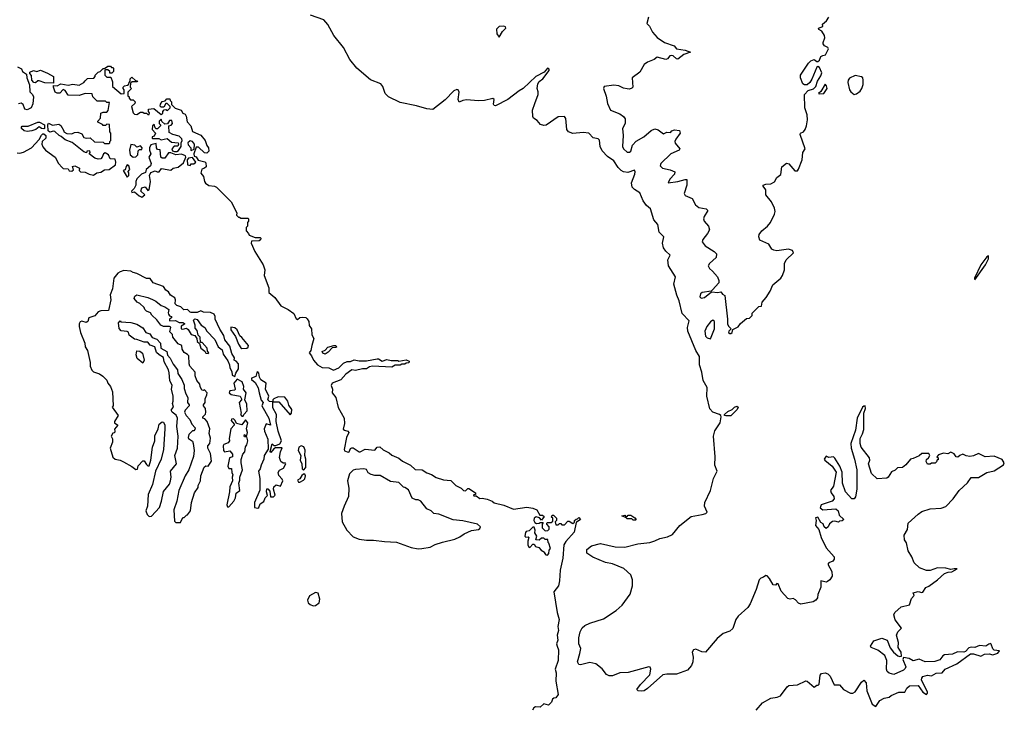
# Model space of a CAD drawing. Extents: x 2240384 to 2404287, y 351326 to 526670.
# Tile 257 of 309: x 2348324 to 2356479, y 415372 to 421085. Entities that reach past the tile are written whole.
import ezdxf

# ---------------------------------------------------------------- set-up
doc = ezdxf.new("R2010")
doc.units = 0

msp = doc.modelspace()

# ---------------------------------------------------------------- linework, layer by layer
at = {"layer": '0CON20XD'}
for points in [[(2355340.8, 415525), (2355385.5, 415415.5), (2355413.8, 415396.2), (2355447.5, 415445), (2355485, 415463.8), (2355525, 415473.3), (2355542.9, 415487.1), (2355606.6, 415513.4), (2355655, 415514), (2355672.8, 415547.2), (2355695, 415566), (2355765, 415569.4), (2355803.3, 415513.3), (2355835, 415495.8), (2355844.2, 415505), (2355843.3, 415515), (2355794.5, 415615), (2355795, 415630), (2355805, 415644), (2355844.3, 415654.3), (2355875, 415650), (2355915, 415670.9), (2355965, 415674.3), (2355988, 415705), (2356085, 415750), (2356198.3, 415831.7), (2356225, 415831.9), (2356285, 415813.3), (2356315, 415828.5), (2356355, 415831.5), (2356385, 415824.2), (2356425, 415836.7), (2356440, 415855), (2356395, 415861.2), (2356383.2, 415873.2), (2356371.2, 415911.2), (2356365, 415916.7), (2356349.7, 415910.3), (2356325, 415894.2), (2356275, 415899.3), (2356235, 415883.8), (2356205, 415886.4), (2356185, 415881.4), (2356157.9, 415852.1), (2356145, 415846.5), (2356091.1, 415848.9), (2356050.3, 415829.7), (2355985, 415824), (2355970, 415815), (2355945, 415781.9), (2355905, 415766.7), (2355825, 415765.7), (2355775, 415786.7), (2355725, 415773.8), (2355691.7, 415791.7), (2355645, 415800), (2355640, 415785), (2355662.5, 415725), (2355658.9, 415711.1), (2355643.5, 415696.5), (2355565, 415661.4), (2355525, 415671.5), (2355509.5, 415685), (2355504.4, 415705.6), (2355505.8, 415775), (2355488.3, 415818.3), (2355432.6, 415862.6), (2355377.5, 415885), (2355371.2, 415895), (2355399.7, 415940.3), (2355465, 415961.9), (2355508.8, 415945), (2355535, 415880), (2355561.2, 415845), (2355596.7, 415815), (2355615, 415808.8), (2355627.5, 415812.5), (2355624, 415845), (2355613, 415863), (2355598.8, 415885), (2355603.3, 415925), (2355586.7, 415985), (2355596.7, 416015), (2355627.5, 416045), (2355574.4, 416114.4), (2355562.9, 416155), (2355572, 416175), (2355625, 416220), (2355695, 416238.8), (2355709.2, 416290.8), (2355732.5, 416315), (2355725, 416337.5), (2355765, 416347.5), (2355795, 416338.8), (2355805, 416341.2), (2355829.7, 416380.3), (2355855, 416392), (2355925.6, 416444.4), (2355983.1, 416496.9), (2356015, 416508.8), (2356045, 416510), (2356087.5, 416535), (2356065, 416537.1), (2356035, 416530), (2355995, 416541.9), (2355925, 416543.1), (2355865, 416523.1), (2355835, 416520.8), (2355777.5, 416545), (2355732.5, 416585), (2355713.3, 416635), (2355683.3, 416685), (2355670, 416750), (2355652.5, 416775), (2355650, 416815), (2355677.3, 416862.7), (2355684.2, 416915), (2355765, 416989.2), (2355795, 417009.6), (2355865, 417031.5), (2355955, 417038), (2355995, 417052.5), (2356054.7, 417115.3), (2356105.6, 417185), (2356175, 417247.5), (2356205, 417293.8), (2356265, 417291.4), (2356335, 417332.5), (2356395, 417347.5), (2356472.5, 417397.5), (2356479.2, 417415), (2356462, 417442), (2356395, 417468.9), (2356320, 417465), (2356265, 417490), (2356225, 417471.2), (2356195, 417466.7), (2356163, 417473), (2356135, 417486.7), (2356110, 417475), (2356095, 417460), (2356080, 417465), (2356065, 417487.5), (2356035, 417502.5), (2356011.7, 417488.3), (2355975, 417493.3), (2355935, 417480), (2355920, 417465), (2355930, 417455), (2355930, 417440), (2355921.7, 417438.3), (2355918.3, 417421.7), (2355907.5, 417412.5), (2355875, 417410), (2355865, 417402.5), (2355843.9, 417403.9), (2355831.2, 417425), (2355835, 417442.5), (2355852.5, 417455), (2355862.5, 417475), (2355855, 417492.5), (2355795, 417492.5), (2355775, 417472.5), (2355725, 417450), (2355702.5, 417445), (2355663.9, 417396.1), (2355635, 417376.2), (2355595, 417373.3), (2355575, 417353.3), (2355545, 417340), (2355516.1, 417293.9), (2355505, 417287.5), (2355425, 417282), (2355378.1, 417325), (2355353.1, 417405), (2355365.8, 417435), (2355362.5, 417455), (2355293.8, 417545), (2355284.4, 417574.4), (2355284.4, 417615), (2355305.5, 417655), (2355315, 417690), (2355315.6, 417825), (2355330, 417865), (2355326.4, 417886.4), (2355315, 417883.8), (2355304.2, 417875), (2355260.6, 417785), (2355246.5, 417685), (2355208.9, 417575), (2355211.8, 417535), (2355239.4, 417445), (2355256.5, 417355), (2355257.3, 417195), (2355247.5, 417132.5), (2355235, 417116), (2355215, 417115.7), (2355164.5, 417175), (2355138.5, 417245), (2355136.4, 417336.4), (2355117.1, 417385), (2355075, 417453.3), (2355065, 417462.5), (2355027, 417457), (2355005, 417470), (2354987.5, 417445), (2354992.5, 417435), (2355054, 417385), (2355085.5, 417335.5), (2355065, 417220), (2355040, 417185), (2355044.4, 417164.4), (2355067.5, 417135), (2355070, 417115), (2355053.3, 417095), (2354962.5, 417065), (2354955, 417040), (2354975, 417023.8), (2355085, 417033.8), (2355103.8, 417015), (2355111.2, 416981.2), (2355150, 416945), (2355137, 416933), (2355115, 416930), (2355105, 416922.5), (2355075, 416930), (2355055, 416927.5), (2355030.7, 416909.3), (2355020, 416885), (2355005, 416870), (2354986.7, 416885), (2354978, 416908), (2354960, 416920), (2354935, 416962.5), (2354915, 416957.5), (2354920, 416935), (2354915.8, 416895), (2354942.7, 416862.7), (2354962.7, 416795), (2355005, 416710.5), (2355069.2, 416635), (2355068.8, 416615), (2355059.5, 416600.5), (2355025.8, 416584.2), (2355018.8, 416575), (2355051.2, 416515), (2355053.8, 416475), (2355033.8, 416445), (2355015, 416430), (2355005, 416426), (2354960, 416435), (2354960, 416385), (2354935, 416322.5), (2354932, 416295), (2354918.8, 416275), (2354895, 416262.9), (2354795, 416244), (2354775, 416252), (2354748.8, 416278.8), (2354729.5, 416289.5), (2354705, 416283.8), (2354685, 416288.6), (2354631.3, 416351.3), (2354605, 416411.2), (2354595, 416413.3), (2354585, 416400), (2354563.9, 416403.9), (2354534.2, 416455), (2354515, 416478.8), (2354505, 416481.2), (2354485, 416465.7), (2354461.2, 416458.8), (2354447.5, 416445), (2354424.2, 416365), (2354374.3, 416245), (2354354, 416215), (2354275.8, 416144.2), (2354254.2, 416115.8), (2354229.8, 416040.2), (2354205, 416019.4), (2354149.8, 416000.2), (2354100.5, 415959.5), (2354005, 415845.7), (2353975, 415847.3), (2353925, 415868.8), (2353904.1, 415865.9), (2353893.8, 415845), (2353902.7, 415802.7), (2353900.5, 415765), (2353889.4, 415735), (2353855, 415696.9), (2353765, 415663.3), (2353685, 415664.4), (2353651.5, 415658.5), (2353524, 415545), (2353495, 415525.7), (2353475, 415521.1), (2353447.5, 415525), (2353436.2, 415535), (2353465, 415576.2), (2353543.6, 415656.4), (2353552.5, 415705), (2353545, 415720), (2353535, 415722.5), (2353365, 415677.5), (2353295.8, 415674.2), (2353235, 415648.8), (2353205, 415650), (2353185, 415660), (2353148.3, 415708.3), (2353095, 415750), (2353045, 415760), (2352969.3, 415740.7), (2352955, 415742.5), (2352944.2, 415765), (2352963.6, 415833.6), (2352972.5, 415875), (2352954.4, 415914.4), (2352954.4, 415965), (2352966, 416015), (2352982.7, 416047.3), (2353005, 416066.7), (2353045, 416086.2), (2353158.3, 416121.7), (2353265, 416191.2), (2353314.2, 416235.8), (2353380, 416325), (2353398.8, 416395), (2353400, 416445), (2353386.7, 416485), (2353328.3, 416538.3), (2353235, 416577.5), (2353175, 416587.5), (2353071.7, 416631.7), (2353022.5, 416665), (2353020, 416695), (2353060, 416725), (2353135, 416744.5), (2353255, 416717.9), (2353335.4, 416714.6), (2353445, 416743.8), (2353543.7, 416753.7), (2353585, 416767.3), (2353625, 416786.5), (2353688.1, 416801.9), (2353729.5, 416820.5), (2353790.8, 416895), (2353885, 416969.4), (2353976.2, 416985), (2354008, 416995), (2354017.1, 417005), (2353997.1, 417055), (2353998, 417085), (2354045.3, 417185), (2354070.3, 417285), (2354101, 417345), (2354081.2, 417395), (2354085.6, 417465), (2354070.6, 417635), (2354080.3, 417679.7), (2354125.4, 417745), (2354133.8, 417795), (2354132.2, 417805), (2354120.6, 417815), (2354065, 417834.5), (2354040.7, 417860.7), (2354014.7, 417965), (2354017, 418037), (2353983.8, 418095), (2353972.7, 418165), (2353953.8, 418225), (2353953.9, 418295), (2353924.2, 418344.2), (2353858.4, 418505), (2353855.3, 418535), (2353870, 418590), (2353810.9, 418650.9), (2353786.5, 418755), (2353765.8, 418804.2), (2353742.2, 418895), (2353756.5, 418955), (2353696.5, 419045), (2353691.1, 419095), (2353711.8, 419135), (2353675, 419168.5), (2353657.3, 419195), (2353648.9, 419235), (2353660, 419285), (2353621.4, 419325), (2353609.2, 419389.2), (2353575, 419426.2), (2353547.4, 419517.4), (2353515, 419546.7), (2353487.3, 419585), (2353460.9, 419650.9), (2353415, 419678.2), (2353397.6, 419697.6), (2353390, 419735), (2353420, 419805), (2353421.4, 419825), (2353415, 419840), (2353361.3, 419818.7), (2353325, 419823.8), (2353305, 419835.4), (2353280.7, 419860.7), (2353245.2, 419915.2), (2353193.2, 419953.2), (2353149.5, 419999.5), (2353131.1, 420035), (2353125, 420088), (2353115, 420097.1), (2353075, 420107.5), (2353037.5, 420145), (2352991.1, 420151.1), (2352905, 420141.1), (2352869.4, 420155), (2352855.4, 420175), (2352847.1, 420267.1), (2352835, 420284.4), (2352785, 420281.2), (2352685, 420212.5), (2352665, 420209.4), (2352637, 420217), (2352609.7, 420249.7), (2352580.6, 420270.6), (2352574.3, 420284.3), (2352571.5, 420335), (2352591.4, 420391.4), (2352617.3, 420465), (2352618.9, 420488.9), (2352610, 420515), (2352616.2, 420555), (2352626, 420574), (2352656.7, 420595), (2352710, 420665), (2352710, 420675), (2352695, 420682.5), (2352668.8, 420651.2), (2352598, 420615), (2352495.3, 420514.7), (2352460, 420495), (2352365.8, 420424.2), (2352265, 420372), (2352254.2, 420374.2), (2352248.8, 420385), (2352253, 420423), (2352243.3, 420433.3), (2352175, 420416.7), (2352125, 420413.8), (2352025, 420421.2), (2351995, 420416), (2351965, 420401.2), (2351954.3, 420425), (2351964, 420485), (2351955, 420503.3), (2351945, 420506), (2351920, 420495), (2351848.3, 420421.7), (2351745, 420342.5), (2351695, 420346.2), (2351609.6, 420370.4), (2351475, 420398.8), (2351378.2, 420445), (2351349.6, 420475), (2351331.7, 420531.7), (2351313.9, 420553.9), (2351228.4, 420588.4), (2351115, 420684.4), (2351059.6, 420755), (2351006.1, 420855), (2350925, 420955.6), (2350877.1, 421045), (2350841.9, 421085), (2350732.4, 421122.4)], [(2353532.5, 421105), (2353516.9, 421055), (2353540.8, 421030.8), (2353565, 420981.4), (2353605, 420937.5), (2353663.3, 420895), (2353745, 420867.5), (2353763.3, 420845), (2353835, 420832), (2353880, 420815), (2353825, 420796), (2353775, 420758), (2353765, 420760), (2353735.3, 420785.3), (2353721.5, 420788.5), (2353708.8, 420785), (2353689.1, 420760.9), (2353675, 420755.8), (2353603.8, 420776.2), (2353580, 420755), (2353522.5, 420732.5), (2353496.7, 420715), (2353459.5, 420650.5), (2353397.5, 420605), (2353402.5, 420525), (2353395, 420517.5), (2353375, 420510), (2353355, 420511.2), (2353325, 420518), (2353285, 420538.6), (2353245, 420544), (2353165, 420532.5), (2353160, 420515), (2353181.2, 420451.2), (2353191.4, 420391.4), (2353216.2, 420335), (2353295, 420304.6), (2353325, 420283.6), (2353339.2, 420265), (2353340, 420225), (2353317.3, 420185), (2353321.8, 420125), (2353317.1, 420035), (2353324.4, 420015), (2353355, 419986.9), (2353375, 419986.9), (2353385, 419995.8), (2353400.5, 420045), (2353430.8, 420079.2), (2353494.4, 420115), (2353555, 420167.1), (2353585, 420180), (2353612.7, 420172.7), (2353655, 420140), (2353685, 420153.3), (2353715, 420150), (2353726.4, 420163.6), (2353747.7, 420172.3), (2353788.3, 420168.3), (2353794.6, 420145), (2353758.5, 420095), (2353750.5, 420075), (2353752.3, 420062.3), (2353791.2, 420015), (2353786.2, 420005), (2353715.8, 419975), (2353633.8, 419895), (2353630, 419875), (2353646.7, 419855), (2353712.7, 419842.7), (2353751.2, 419825), (2353747.1, 419805), (2353707.5, 419765), (2353695, 419732.5), (2353775, 419744.6), (2353835, 419761.4), (2353850, 419760), (2353850.8, 419715), (2353828.8, 419645), (2353835, 419627.5), (2353892.7, 419602.7), (2353922.7, 419552.7), (2353949.5, 419529.5), (2354009.3, 419519.3), (2354024.2, 419505), (2353994, 419455), (2353988.8, 419435), (2353993.3, 419415), (2354028.8, 419375), (2354036.2, 419345), (2354022, 419315), (2353981.2, 419265), (2353976.2, 419245), (2354001.8, 419211.8), (2354076.7, 419165), (2354096.2, 419145), (2354093.3, 419115), (2354036.7, 419065), (2354026.7, 419045), (2354036.2, 419025), (2354063.2, 419003.2), (2354103.8, 418955), (2354116, 418925), (2354113.3, 418905), (2354063.3, 418846.7), (2354052.5, 418837.5), (2353977.5, 418825), (2353962.5, 418815), (2353958.3, 418788.3), (2353968.3, 418778.3), (2353995, 418783.8), (2354055, 418830), (2354105, 418823.8), (2354131.7, 418831.7), (2354145, 418810), (2354165, 418800), (2354187.3, 418605), (2354185.4, 418565), (2354195, 418545.6), (2354217.5, 418525), (2354198, 418505), (2354196, 418495), (2354205, 418486)], [(2354205, 418486), (2354215, 418486.2), (2354223.8, 418495), (2354230.7, 418519.3), (2354275, 418540), (2354295, 418567.5), (2354345, 418610), (2354368.3, 418611.7), (2354390, 418635), (2354390, 418655), (2354445, 418710), (2354468.3, 418711.7), (2354472.5, 418745), (2354507.5, 418785), (2354540, 418835), (2354561.7, 418888.3), (2354627, 418943), (2354643.3, 418965), (2354658.3, 419011.7), (2354658.8, 419065), (2354671.2, 419095), (2354732.5, 419155), (2354725, 419172.5), (2354693, 419183), (2354595, 419171.2), (2354570, 419175), (2354553.6, 419183.6), (2354527.5, 419225), (2354455, 419257.5), (2354446.7, 419285), (2354450, 419305), (2354470, 419335), (2354517.5, 419375), (2354543.6, 419406.4), (2354576.7, 419475), (2354580, 419495), (2354576.7, 419525), (2354550, 419575), (2354504.1, 419634.1), (2354503.8, 419675), (2354482.5, 419705), (2354482.5, 419715), (2354505, 419723.8), (2354545.8, 419724.2), (2354575, 419742.5), (2354595, 419777.5), (2354628.3, 419801.7), (2354637.5, 419865), (2354675, 419897.5), (2354695, 419892.5), (2354745, 419833.3), (2354765, 419833.3), (2354775, 419847.5), (2354804, 419925), (2354810, 419985), (2354828.5, 420015), (2354788.8, 420135), (2354790, 420145), (2354815, 420157.5), (2354829.4, 420175), (2354841.5, 420205), (2354848.9, 420255), (2354847.1, 420297.1), (2354828.2, 420355), (2354823.6, 420465), (2354855, 420498.1), (2354897.9, 420512.1), (2354919.3, 420530.7), (2354930.5, 420575), (2354960, 420620), (2354967.1, 420645), (2354947.9, 420687.9), (2354935, 420697.5), (2354925, 420692.5), (2354885, 420592), (2354867.8, 420565), (2354845, 420545.5), (2354825, 420546.4), (2354810.5, 420555), (2354790.8, 420605), (2354791.2, 420625), (2354856.7, 420725), (2354876.7, 420745), (2354905, 420756.7), (2354925, 420740), (2354935, 420740), (2354948.8, 420751.2), (2354960.7, 420779.3), (2354975, 420790), (2354997.5, 420795), (2355023.3, 420845), (2355017.5, 420855), (2354990, 420870), (2354977.5, 420885), (2354977.5, 420897.5), (2354993.3, 420935), (2354990, 420955), (2354969.1, 420989.1), (2354943.8, 421005), (2354940, 421015), (2354975, 421030), (2354972.5, 421047.5), (2355007.5, 421075), (2355025, 421107.5)], [(2352295, 420940), (2352321.5, 420988.5), (2352350, 421015), (2352346.7, 421025), (2352335, 421032), (2352295, 421029.2), (2352273.3, 421006.7), (2352275, 420967.5), (2352295, 420940)], [(2348304.4, 420694.4), (2348339.3, 420679.3), (2348347.5, 420655), (2348380, 420635), (2348384, 420605), (2348406.1, 420546.1), (2348408.3, 420488.3), (2348430, 420465), (2348437.5, 420445), (2348431.7, 420388.3), (2348420, 420355), (2348385, 420337.5), (2348367.5, 420345), (2348353.9, 420383.9), (2348335, 420393.8), (2348315, 420387.5)], [(2348605, 420560), (2348531.7, 420561.7), (2348485, 420577.5), (2348475, 420577.5), (2348455, 420563.3), (2348440, 420565), (2348423.3, 420585), (2348421.7, 420621.7), (2348408.3, 420638.3), (2348408.3, 420651.7), (2348437, 420663), (2348465, 420656.7), (2348495, 420667.5), (2348553.6, 420643.6), (2348602.5, 420615), (2348605, 420560)], [(2349031.7, 419981.7), (2349017.5, 419975), (2349007.5, 419945), (2348996.1, 419933.9), (2348975, 419930), (2348945, 419937.5), (2348900, 419975), (2348907.5, 419985), (2348905, 419997.5), (2348880, 419995), (2348877.5, 419982.5), (2348855, 419990), (2348757.3, 420067.3), (2348699.3, 420089.3), (2348668.3, 420118.3), (2348650, 420125), (2348615, 420160), (2348605, 420162.5), (2348572.5, 420152.5), (2348560, 420165), (2348557.5, 420215), (2348563, 420227), (2348595, 420212.5), (2348649.3, 420219.3), (2348665, 420210), (2348690, 420165), (2348690, 420155), (2348713, 420143), (2348755, 420140), (2348778.3, 420151.7), (2348805, 420152.5), (2348839.3, 420139.3), (2348855, 420110), (2348875, 420102.5), (2348907, 420107), (2348943, 420073), (2349015, 420070), (2349025, 420060), (2349065, 420060), (2349070, 420065), (2349070, 420075), (2349080, 420085), (2349080, 420145), (2349070, 420155), (2349068.3, 420218.3), (2349045, 420220), (2349035, 420210), (2349015, 420210), (2349008.3, 420218.3), (2348970, 420235), (2348970, 420245), (2348991.7, 420268.3), (2348995, 420310), (2349015, 420320), (2349045, 420320), (2349057, 420333), (2349068.3, 420398.3), (2349045, 420400), (2349035, 420410), (2348965, 420410), (2348930, 420445), (2348925, 420470), (2348865, 420472.5), (2348815, 420457.5), (2348725, 420460), (2348700, 420500), (2348685, 420506.7), (2348655, 420477.5), (2348635, 420476.7), (2348617.5, 420485), (2348603.3, 420525), (2348605, 420540), (2348635, 420536.2), (2348665, 420553.3), (2348725, 420542.5), (2348765, 420550), (2348815, 420542.5), (2348856.4, 420563.6), (2348865, 420580), (2348885, 420597.5), (2348938.3, 420601.7), (2348950, 420615), (2348950, 420625), (2348975, 420650), (2348990, 420655), (2349015, 420680), (2349025, 420680), (2349055, 420700), (2349075, 420700), (2349085, 420690), (2349095, 420690), (2349100, 420685), (2349100, 420655), (2349088.3, 420641.7), (2349071.7, 420641.7), (2349070, 420655), (2349055, 420670), (2349035, 420670), (2349030, 420665), (2349030, 420625), (2349045, 420610), (2349078.3, 420608.3), (2349091.7, 420571.7), (2349091.7, 420531.7), (2349165, 420470), (2349190, 420475), (2349190, 420505), (2349180, 420515), (2349180, 420525), (2349193, 420537), (2349217.5, 420542.5), (2349228.3, 420551.7), (2349230, 420565), (2349240, 420575), (2349240, 420595), (2349251.7, 420608.3), (2349281.7, 420581.7), (2349298.3, 420578.3), (2349295, 420570), (2349255, 420570), (2349241.7, 420558.3), (2349240, 420525), (2349250, 420515), (2349220, 420485), (2349220, 420455), (2349230, 420445), (2349230, 420435), (2349241.7, 420421.7), (2349265, 420420), (2349280, 420405), (2349278.3, 420391.7), (2349250, 420365), (2349263, 420313), (2349275, 420302.5), (2349295, 420300), (2349325, 420320), (2349345, 420320), (2349355, 420310), (2349375, 420310), (2349385, 420300), (2349395, 420300), (2349400, 420315), (2349390, 420325), (2349390, 420345), (2349435, 420350), (2349495, 420300), (2349508.3, 420311.7), (2349510, 420325), (2349521.7, 420338.3), (2349535, 420340), (2349548.3, 420331.7), (2349570, 420355), (2349570, 420365), (2349545, 420390), (2349535, 420390), (2349518.3, 420361.7), (2349495, 420360), (2349488.3, 420368.3), (2349490, 420385), (2349503.6, 420406.4), (2349528.3, 420411.7), (2349541.7, 420428.3), (2349568.3, 420428.3), (2349570, 420415), (2349580, 420405), (2349582.5, 420382.5), (2349611.7, 420351.7), (2349660, 420335), (2349675, 420310), (2349695, 420302.5), (2349703.3, 420285), (2349710, 420240), (2349740, 420205), (2349755, 420160), (2349825, 420127.5), (2349860, 420085), (2349873, 420043), (2349887.5, 420025), (2349890, 419995), (2349875, 419980), (2349855, 419982.5), (2349805, 420030), (2349785, 420030), (2349767.5, 419975), (2349770, 419955), (2349785, 419950), (2349801.2, 419921.2), (2349857, 419907), (2349865, 419900), (2349868, 419865), (2349854.1, 419854.1), (2349832, 419848), (2349823.8, 419815), (2349846.2, 419785), (2349853.3, 419745), (2349861.4, 419731.4), (2349891.2, 419711.2), (2349936.8, 419706.8), (2349955, 419696.7), (2350076.2, 419575), (2350122.5, 419485), (2350120, 419465), (2350135, 419450), (2350145, 419450), (2350155, 419440), (2350215, 419440), (2350220, 419435), (2350220, 419415), (2350210, 419405), (2350210, 419375), (2350200, 419365), (2350200, 419335), (2350220, 419315), (2350225, 419300), (2350275, 419280), (2350315, 419280), (2350320, 419275), (2350318.3, 419261.7), (2350307, 419253), (2350245, 419250), (2350240, 419235), (2350272.5, 419165), (2350340, 419055), (2350353.6, 419013.6), (2350350, 418965), (2350388, 418865), (2350387.5, 418825), (2350436, 418785), (2350485.7, 418715.7), (2350546.7, 418685), (2350595, 418650), (2350615, 418606.2), (2350625, 418602.5), (2350645, 418616.7), (2350665, 418621.9), (2350695, 418617.5), (2350705, 418607.1), (2350717.3, 418585), (2350722, 418552), (2350740, 418525), (2350744, 418475), (2350758.8, 418445), (2350743.6, 418386.4), (2350736.2, 418343.8), (2350722.5, 418325), (2350741.2, 418301.2), (2350756.2, 418265), (2350790, 418225), (2350830, 418205), (2350885, 418200), (2350921.7, 418181.7), (2350968.3, 418201.7), (2351005, 418240), (2351035, 418252.5), (2351065, 418252.5), (2351095, 418267.5), (2351135, 418260), (2351195, 418260), (2351285, 418276.7), (2351295.9, 418275.9), (2351325, 418257.5), (2351365, 418270), (2351399.3, 418260.7), (2351455, 418262.5), (2351465, 418257.5), (2351525, 418266.7), (2351550, 418255), (2351547, 418243), (2351525, 418240), (2351515, 418232.5), (2351488.3, 418231.7), (2351476.4, 418223.6), (2351435, 418222.5), (2351405, 418206.7), (2351245, 418214), (2351220, 418210), (2351195, 418193.3), (2351163.6, 418193.6), (2351105, 418180), (2351075, 418183.3), (2351025, 418147.5), (2350985, 418101.2), (2350913.3, 418075), (2350904, 418055), (2350914.2, 418025), (2350913.3, 417993.3), (2350942.5, 417955), (2350961.1, 417871.1), (2351010, 417785), (2351015, 417740), (2351003.8, 417693.8), (2351014, 417684), (2351042.5, 417675), (2351050, 417665), (2351032, 417625), (2351010, 417525), (2351015, 417514), (2351045, 417503.3), (2351053.8, 417506.2), (2351065, 417532.5), (2351075, 417538.8), (2351085, 417538), (2351135, 417506.2), (2351145, 417506), (2351185, 417526), (2351265, 417520), (2351285, 417542.5), (2351307, 417547), (2351335, 417522.5), (2351385, 417496.7), (2351405, 417477.5), (2351465, 417452.5), (2351495, 417427.5), (2351560, 417395), (2351598.3, 417358.3), (2351657, 417357), (2351695, 417330), (2351735, 417317.5), (2351772.5, 417292.5), (2351835, 417273.3), (2351895, 417267.5), (2351937, 417227), (2351980, 417205), (2352000, 417185), (2352017, 417183), (2352035, 417202.5), (2352045, 417202.5), (2352100, 417165), (2352098.3, 417151.7), (2352081.7, 417148.3), (2352085, 417140), (2352105, 417140), (2352135, 417117.5), (2352155, 417122.5), (2352195, 417112.5), (2352236.7, 417096.7), (2352255, 417082.5), (2352333.9, 417063.9), (2352415, 417031.2), (2352525, 417046), (2352575, 417038.8), (2352607.5, 417025), (2352631.7, 416981.7), (2352655, 416980), (2352668.3, 416968.3), (2352645, 416940), (2352628.3, 416958.3), (2352603, 416967), (2352583.8, 416956.2), (2352583.3, 416935), (2352590.7, 416920.7), (2352605, 416912.5), (2352627, 416913), (2352635, 416920), (2352658.3, 416918.3), (2352650, 416905), (2352652.5, 416875), (2352675, 416850), (2352697, 416853), (2352710, 416865), (2352710, 416885), (2352690, 416905), (2352690, 416915), (2352695, 416920), (2352725, 416920), (2352738.3, 416931.7), (2352740, 416955), (2352730, 416965), (2352735, 416980), (2352745, 416980), (2352770, 416955), (2352770, 416935), (2352760, 416925), (2352765, 416900), (2352785, 416900), (2352795, 416910), (2352805, 416910), (2352815, 416900), (2352835, 416900), (2352865, 416930), (2352875, 416930), (2352905, 416910), (2352918.3, 416921.7), (2352920, 416935), (2352931.7, 416948.3), (2352945, 416950), (2352955, 416960), (2352970, 416945), (2352931.7, 416918.3), (2352915, 416840), (2352847, 416763), (2352830, 416735), (2352821.9, 416625), (2352799.5, 416525), (2352796.2, 416435), (2352786.7, 416395), (2352748.6, 416345), (2352774.2, 416175), (2352793.3, 416115), (2352781.7, 416058.3), (2352785.4, 416025), (2352776.7, 415985), (2352780.6, 415945), (2352769.5, 415915), (2352776.5, 415895), (2352786.4, 415865), (2352783.5, 415775), (2352759.4, 415705), (2352766.7, 415675), (2352765.3, 415605), (2352784.2, 415495), (2352765, 415466.2), (2352746.7, 415463.3), (2352737.5, 415455), (2352728.8, 415431.2), (2352705, 415407.5), (2352665, 415417.5), (2352635, 415390), (2352595, 415393.3), (2352582.5, 415385), (2352572.5, 415365)], [(2355235, 420466.2), (2355255, 420470), (2355285.9, 420494.1), (2355300, 420515), (2355310.7, 420549.3), (2355311.2, 420585), (2355306.7, 420605), (2355295, 420612.5), (2355245, 420623.3), (2355198.3, 420601.7), (2355186.7, 420585), (2355183.3, 420565), (2355196.2, 420505), (2355207.7, 420487.7), (2355235, 420466.2)], [(2354945, 420470), (2354985, 420472.5), (2355012.5, 420515), (2355007, 420537), (2354995, 420550), (2354958.3, 420491.7), (2354940, 420475), (2354945, 420470)], [(2349605, 419992.5), (2349625, 419993.3), (2349639.3, 420000.7), (2349660, 420035), (2349660, 420065), (2349670, 420085), (2349667, 420097), (2349645, 420120), (2349593, 420133), (2349561.7, 420151.7), (2349560, 420205), (2349578.3, 420211.7), (2349590, 420225), (2349585, 420250), (2349565, 420250), (2349548.3, 420221.7), (2349525, 420220), (2349501.7, 420241.7), (2349495, 420260), (2349480, 420245), (2349480, 420225), (2349490, 420215), (2349490, 420205), (2349465, 420180), (2349455, 420180), (2349445, 420190), (2349437, 420217), (2349422.5, 420205), (2349420, 420175), (2349450, 420145), (2349438.3, 420121.7), (2349420, 420115), (2349420, 420105), (2349425, 420100), (2349475, 420100), (2349495, 420090), (2349545, 420100), (2349581.2, 420071.2), (2349636.2, 420066.2), (2349640, 420055), (2349632.5, 420037.5), (2349603, 420037), (2349583.3, 420015), (2349589.3, 419999.3), (2349605, 419992.5)], [(2348385, 420160), (2348360, 420165), (2348340, 420185), (2348337.5, 420195), (2348345, 420202.5), (2348395, 420203.8), (2348475, 420237.5), (2348487.5, 420237.5), (2348530, 420215), (2348530, 420185), (2348525, 420180), (2348505, 420182.5), (2348485, 420197.5), (2348457.5, 420175), (2348425, 420164), (2348385, 420160)], [(2348301.9, 419981.9), (2348325, 419979.2), (2348355, 419987.5), (2348422.5, 420025), (2348486, 420094), (2348505, 420130), (2348515, 420140), (2348525, 420140), (2348540, 420125), (2348540, 420105), (2348510, 420075), (2348508, 420055), (2348515, 420032.5), (2348536.7, 420005), (2348616.7, 419946.7), (2348645, 419893.8), (2348675, 419860), (2348685, 419853.3), (2348725, 419850), (2348733.8, 419833.8), (2348755, 419830), (2348769.3, 419840.7), (2348761.7, 419868.3), (2348780, 419875), (2348820, 419855), (2348817.5, 419835), (2348827.5, 419825), (2348865, 419821.2), (2348900, 419805), (2348935, 419797.5), (2348963, 419817), (2348995, 419821.2), (2349025, 419842.5), (2349065.9, 419844.1), (2349118.3, 419881.7), (2349121.2, 419905), (2349115, 419930), (2349073, 419933), (2349060, 419965), (2349031.7, 419981.7)], [(2349265, 419946.7), (2349285, 419950), (2349303.6, 419966.4), (2349305, 420000), (2349315, 420010), (2349335, 420010), (2349337.5, 420025), (2349325, 420040), (2349295, 420030), (2349277, 420047), (2349245, 420050), (2349233.8, 420005), (2349238.8, 419965), (2349265, 419946.7)], [(2349335, 419613.8), (2349360, 419635), (2349326.7, 419665), (2349335, 419692.5), (2349361.7, 419701.7), (2349385, 419670), (2349397.5, 419675), (2349406.2, 419745), (2349400, 419795), (2349410.7, 419819.3), (2349445, 419832.5), (2349463.6, 419823.6), (2349480, 419825), (2349498.3, 419851.7), (2349575, 419840), (2349593.6, 419856.4), (2349637, 419863), (2349680.7, 419899.3), (2349700, 419945), (2349698.3, 419958.3), (2349665, 419972.5), (2349617, 419967), (2349575, 419983.3), (2349556.4, 419983.6), (2349525, 419937.5), (2349505, 419937.5), (2349492.5, 419945), (2349487, 420007), (2349465, 420010), (2349457.5, 420025), (2349455, 420060), (2349410.7, 420049.3), (2349398.8, 420025), (2349398.8, 420005), (2349410, 419975), (2349392.5, 419945), (2349412.5, 419895), (2349407.5, 419875), (2349370, 419845), (2349365, 419820), (2349333.6, 419806.4), (2349294.2, 419765.8), (2349286.2, 419745), (2349286.7, 419715), (2349273, 419687), (2349250, 419665), (2349253, 419653), (2349275, 419660), (2349312.5, 419625), (2349335, 419613.8)], [(2349745, 420002.5), (2349768.3, 420011.7), (2349772.5, 420055), (2349756.1, 420076.1), (2349735, 420082.5), (2349717.5, 420065), (2349718.3, 420048.3), (2349740, 420025), (2349740, 420005), (2349745, 420002.5)], [(2349735, 419877.5), (2349745, 419890), (2349765, 419892.5), (2349782.5, 419905), (2349755, 419942.5), (2349723.3, 419936.7), (2349710, 419925), (2349713, 419883), (2349735, 419877.5)], [(2349215, 419780), (2349227.5, 419795), (2349227, 419817), (2349220, 419825), (2349236.7, 419845), (2349227.5, 419875), (2349215, 419882.5), (2349205, 419870), (2349198.3, 419841.7), (2349180, 419835), (2349215, 419780)], [(2356235, 418930), (2356323.6, 419055), (2356348.2, 419105), (2356348.3, 419128.3), (2356335, 419121.4), (2356284.4, 419055.6), (2356233.3, 418945), (2356235, 418930)], [(2349618.3, 416918.3), (2349655, 416920), (2349675, 416960), (2349685, 416960), (2349705, 416980), (2349715, 416982.5), (2349737.5, 417015), (2349746.7, 417085), (2349772.5, 417165), (2349801.7, 417208.3), (2349802.5, 417225), (2349822.5, 417265), (2349823.3, 417305), (2349851.7, 417378.3), (2349865, 417390), (2349885, 417387.5), (2349911.7, 417428.3), (2349905, 417490), (2349882.5, 417535), (2349882.5, 417555), (2349897.5, 417575), (2349903, 417617), (2349893.6, 417656.4), (2349899.2, 417695), (2349877, 417757), (2349858.3, 417778.3), (2349840, 417785), (2349840, 417795), (2349862.5, 417817.5), (2349866.2, 417833.8), (2349863.9, 417863.9), (2349846.7, 417885), (2349846.7, 417895), (2349858.8, 417915), (2349858.8, 417945), (2349875, 417977.5), (2349876, 417995), (2349855, 418020), (2349845, 418012.5), (2349832.5, 418015), (2349817.5, 418045), (2349817, 418067), (2349790, 418095), (2349777.5, 418135), (2349777.5, 418165), (2349733.8, 418215), (2349726.7, 418235), (2349725, 418300), (2349715, 418312.5), (2349687, 418327), (2349670, 418355), (2349667.5, 418385), (2349635, 418400), (2349592.5, 418455), (2349588.3, 418478.3), (2349568.3, 418498.3), (2349575, 418537.5), (2349565, 418543.3), (2349515, 418543.3), (2349492.5, 418555), (2349459.3, 418599.3), (2349417, 418637), (2349406.4, 418656.4), (2349375, 418670), (2349360, 418685), (2349355, 418700), (2349320, 418735), (2349296.4, 418746.4), (2349272.5, 418775), (2349277.5, 418795), (2349295, 418806.7), (2349383.9, 418783.9), (2349425, 418766.2), (2349452.3, 418752.3), (2349495, 418716.7), (2349525, 418707.5), (2349560, 418685), (2349552.9, 418657.1), (2349555.8, 418645), (2349565, 418631.2), (2349580, 418625), (2349580, 418615), (2349563.3, 418605), (2349565, 418590), (2349615, 418593.3), (2349645, 418577.5), (2349675, 418577.5), (2349688.3, 418568.3), (2349688.3, 418561.7), (2349660, 418545), (2349660, 418525), (2349675, 418522), (2349705, 418530), (2349719.3, 418519.3), (2349745, 418477.5), (2349775, 418470), (2349790, 418445), (2349795, 418420), (2349812.5, 418402.5), (2349823.9, 418363.9), (2349858.3, 418338.3), (2349865, 418322.5), (2349885, 418320), (2349890, 418325), (2349878.3, 418338.3), (2349877.5, 418365), (2349835, 418410), (2349821.7, 418411.7), (2349817.5, 418455), (2349803, 418473), (2349795, 418510), (2349778.3, 418528.3), (2349776.7, 418555), (2349763.3, 418596.7), (2349775, 418607.5), (2349795, 418602.5), (2349827.5, 418555), (2349857.5, 418535), (2349873.3, 418505), (2349940, 418435), (2349967.5, 418375), (2350000, 418350), (2350010, 418315), (2350048.3, 418258.3), (2350062.5, 418225), (2350065, 418200), (2350081.7, 418171.7), (2350085, 418140), (2350105, 418130), (2350113, 418157), (2350136.4, 418193.6), (2350136.7, 418235), (2350117, 418257), (2350100, 418265), (2350102.5, 418285), (2350080.5, 418320.5), (2350065, 418380), (2350023, 418433), (2350015, 418470), (2349981.7, 418521.7), (2349943, 418603), (2349942.5, 418625), (2349933.3, 418645), (2349905, 418660), (2349847, 418663), (2349825, 418672.5), (2349795, 418660), (2349745, 418660), (2349735, 418662.5), (2349715, 418683.8), (2349682, 418682), (2349657.5, 418705), (2349625, 418717.5), (2349610.7, 418730.7), (2349614.3, 418765), (2349609.8, 418779.8), (2349574.2, 418804.2), (2349555, 418830), (2349533.3, 418845), (2349515.8, 418875.8), (2349430, 418905), (2349405, 418940), (2349375, 418941.2), (2349295, 418983.8), (2349265, 418990), (2349245, 419002.5), (2349185, 419007.5), (2349155, 418996.2), (2349136.7, 418985), (2349103.8, 418945), (2349091.2, 418855), (2349073.3, 418805), (2349078.8, 418765), (2349060, 418675), (2348995, 418672.9), (2348975, 418666), (2348945, 418633.1), (2348896.7, 418615), (2348887.5, 418585), (2348875, 418576), (2348837.3, 418587.3), (2348825, 418582), (2348815.7, 418565), (2348815.8, 418544.2), (2348827.5, 418495), (2348862.9, 418405), (2348865.8, 418375), (2348884.2, 418344.2), (2348906.7, 418245), (2348907.5, 418215), (2348921.7, 418181.7), (2348935, 418167.5), (2348985, 418150), (2349013, 418133), (2349045, 418097.5), (2349053.9, 418073.9), (2349076.7, 418045), (2349091.7, 418001.7), (2349096.7, 417885), (2349090, 417875), (2349140, 417805), (2349110, 417755), (2349110, 417745), (2349137.5, 417725), (2349108.3, 417691.7), (2349112.5, 417675), (2349108.3, 417661.7), (2349095, 417660), (2349081.2, 417635), (2349091.7, 417611.7), (2349092.5, 417585), (2349073.6, 417536.4), (2349095, 417460), (2349114.2, 417444.2), (2349156, 417436), (2349182.7, 417422.7), (2349253.8, 417383.8), (2349285, 417357.5), (2349298.3, 417361.7), (2349305, 417390), (2349345, 417430), (2349355, 417430), (2349375, 417400), (2349385, 417390), (2349395, 417390), (2349410, 417435), (2349422.5, 417545), (2349442.5, 417595), (2349443.6, 417636.4), (2349470, 417695), (2349480, 417735), (2349505, 417752.5), (2349515, 417750), (2349526.4, 417726.4), (2349526.2, 417695), (2349516.1, 417523.9), (2349496.7, 417445), (2349448.8, 417345), (2349423.8, 417235), (2349388.8, 417151.2), (2349382.5, 417055), (2349367.5, 417015), (2349380, 416985), (2349395, 416970), (2349415, 416972.5), (2349481.2, 417045), (2349498, 417095), (2349514.1, 417175.9), (2349563.6, 417236.4), (2349573.3, 417265), (2349578.8, 417295), (2349573.3, 417345), (2349622, 417405), (2349608.8, 417475), (2349631.2, 417535), (2349636.2, 417635), (2349624, 417715), (2349630, 417785), (2349618.8, 417808.8), (2349586.7, 417835), (2349582.5, 417845), (2349582.5, 417855), (2349596.7, 417875), (2349590, 417905), (2349596.2, 417925), (2349596.2, 417965), (2349582.5, 418025), (2349585.8, 418055), (2349566.7, 418096.7), (2349561.7, 418158.3), (2349556.2, 418185), (2349521.2, 418251.2), (2349516, 418286), (2349477.7, 418307.7), (2349457.7, 418327.7), (2349443.3, 418375), (2349405, 418388.8), (2349385, 418413.3), (2349355, 418413.3), (2349295, 418436.7), (2349275, 418437.5), (2349230.7, 418470.7), (2349225, 418496.7), (2349215, 418503.3), (2349165, 418507.5), (2349146.7, 418526.7), (2349142.5, 418575), (2349155, 418590), (2349162.5, 418582.5), (2349245, 418577.5), (2349295, 418563.3), (2349345, 418533.3), (2349367.5, 418495), (2349402.5, 418482.5), (2349422, 418452), (2349458.6, 418438.6), (2349490, 418405), (2349493.3, 418365), (2349542.5, 418335), (2349547.5, 418305), (2349570.5, 418280.5), (2349595, 418232.5), (2349631.2, 418185), (2349634, 418155), (2349667.5, 418105), (2349686.4, 418056.4), (2349685, 418030), (2349700, 417985), (2349717.5, 417955), (2349713.3, 417915), (2349727.5, 417895), (2349727.5, 417885), (2349695, 417850), (2349690, 417835), (2349703.3, 417805), (2349733, 417773), (2349750, 417735), (2349776.7, 417705), (2349775, 417690), (2349765, 417680), (2349755, 417680), (2349725, 417647.5), (2349718.8, 417625), (2349722.5, 417615), (2349753.8, 417593.8), (2349761.2, 417575), (2349768, 417515), (2349764.3, 417465.7), (2349723.8, 417355), (2349695, 417307.5), (2349642, 417185), (2349626.7, 417095), (2349600, 417025), (2349605, 416930), (2349618.3, 416918.3)], [(2350165, 418360), (2350205, 418364), (2350217.3, 418372.7), (2350218.8, 418385), (2350165, 418452.5), (2350147.5, 418465), (2350125, 418516.7), (2350105, 418533.3), (2350071.7, 418538.3), (2350072.5, 418515), (2350110.7, 418460.7), (2350135, 418397.5), (2350155, 418367.5), (2350165, 418360)], [(2354045, 418440.8), (2354080, 418525), (2354078.1, 418585), (2354065, 418595.8), (2354045, 418581.2), (2354015, 418543.8), (2353998, 418505), (2354005, 418463.3), (2354019.1, 418449.1), (2354045, 418440.8)], [(2350855, 418313.3), (2350835, 418322.5), (2350830, 418335), (2350855, 418347.5), (2350875, 418372.5), (2350925, 418386.7), (2350940, 418385), (2350950, 418375), (2350941.7, 418368.3), (2350912.5, 418367.5), (2350879.3, 418330.7), (2350855, 418313.3)], [(2349345, 418240), (2349297.3, 418277.3), (2349287.7, 418307.7), (2349295, 418342.5), (2349319.5, 418339.5), (2349341.4, 418321.4), (2349353.8, 418265), (2349345, 418240)], [(2350295, 417037.5), (2350305, 417042.5), (2350316.4, 417073.6), (2350345, 417092.5), (2350357.5, 417125), (2350377.5, 417142.5), (2350367.5, 417175), (2350371.7, 417198.3), (2350378.3, 417198.3), (2350395, 417180), (2350401.7, 417131.7), (2350426.4, 417133.6), (2350440, 417145), (2350426.7, 417195), (2350430, 417215), (2350447, 417233), (2350485, 417220), (2350503.3, 417265), (2350498.3, 417278.3), (2350469.3, 417309.3), (2350464, 417335), (2350475, 417353.3), (2350509.3, 417370.7), (2350527.5, 417405), (2350525, 417410), (2350505, 417410), (2350487.5, 417425), (2350477, 417457), (2350484.2, 417505.8), (2350498.3, 417538.3), (2350443, 417537), (2350430, 417530), (2350405, 417500), (2350398.3, 417508.3), (2350415, 417570), (2350428.3, 417558.3), (2350445, 417556.7), (2350478, 417572), (2350491.2, 417595), (2350464.2, 417675), (2350447, 417757), (2350451.2, 417815), (2350420.7, 417870.7), (2350420, 417920), (2350393, 417923), (2350380, 417935), (2350386.7, 417965), (2350358.8, 418025), (2350366.2, 418075), (2350321.2, 418101.2), (2350310, 418125), (2350305, 418157.5), (2350295, 418166.7), (2350287, 418163), (2350280, 418130), (2350245, 418116.7), (2350244, 418105), (2350275, 418080), (2350298.8, 418035), (2350306.2, 417995), (2350324, 417934), (2350340, 417915), (2350330, 417885), (2350386.7, 417785), (2350400, 417725), (2350365, 417736.2), (2350348.1, 417695), (2350350.6, 417675), (2350379.3, 417609.3), (2350383, 417527), (2350348.8, 417475), (2350346.4, 417443.6), (2350322.5, 417395), (2350316, 417365), (2350301.9, 417345), (2350314, 417285), (2350311.7, 417188.3), (2350267.5, 417085), (2350270, 417045), (2350295, 417037.5)], [(2350175, 417800), (2350180, 417815), (2350208.8, 417845), (2350205, 417900), (2350187.5, 417935), (2350199.2, 417995), (2350177.5, 418025), (2350180, 418045), (2350166.7, 418085), (2350125, 418107.5), (2350096.7, 418075), (2350109.2, 418025), (2350106, 418015), (2350065, 418010.8), (2350058.6, 417995), (2350075, 417980.5), (2350150, 417965), (2350160, 417945), (2350160, 417935), (2350142.5, 417915), (2350157.5, 417825), (2350153.9, 417813.9), (2350165, 417800), (2350175, 417800)], [(2350565, 417812.5), (2350576.2, 417825), (2350578.8, 417855), (2350552.3, 417892.3), (2350543.6, 417923.6), (2350519.3, 417959.3), (2350465, 417961.2), (2350427.5, 417945), (2350420, 417935), (2350420, 417920), (2350468.8, 417918.8), (2350565, 417812.5)], [(2354172.2, 417802.2), (2354162.5, 417805), (2354160.8, 417815), (2354189.7, 417840.3), (2354224.7, 417855.3), (2354244.1, 417875.9), (2354265, 417884.4), (2354274.4, 417875), (2354266.4, 417855), (2354215, 417802.9), (2354172.2, 417802.2)], [(2350055, 417050), (2350096.7, 417095), (2350110, 417125), (2350116.4, 417163.6), (2350145.8, 417185), (2350140, 417245), (2350148.3, 417271.7), (2350146.7, 417295), (2350170, 417355), (2350157.5, 417415), (2350158.3, 417441.7), (2350173, 417487), (2350187.5, 417505), (2350193, 417547), (2350205, 417562.5), (2350213.3, 417595), (2350205, 417630), (2350185, 417630), (2350182.5, 417635), (2350185, 417650), (2350195, 417640), (2350205, 417640), (2350211.2, 417665), (2350202.5, 417695), (2350213.8, 417745), (2350195, 417770), (2350165, 417727.5), (2350120, 417740), (2350108.8, 417765), (2350095, 417778.8), (2350077.5, 417775), (2350074.1, 417764.1), (2350100, 417735), (2350100, 417725), (2350073.3, 417695), (2350058.8, 417615), (2350062.5, 417595), (2350049.2, 417580.8), (2350015, 417566.2), (2350010, 417555), (2350012.5, 417515), (2350020, 417505), (2350065, 417512.5), (2350087.5, 417485), (2350086.7, 417463.3), (2350062.5, 417455), (2350046.7, 417386.7), (2350055, 417367.5), (2350078.3, 417368.3), (2350080, 417335), (2350090, 417315), (2350082.5, 417295), (2350086.4, 417263.6), (2350063.6, 417216.4), (2350062.5, 417175), (2350040, 417065), (2350045, 417050), (2350055, 417050)], [(2350675, 417352.5), (2350693.3, 417375), (2350694, 417445), (2350686, 417475), (2350688.8, 417518.8), (2350677.1, 417547.1), (2350655, 417554), (2350635.9, 417544.1), (2350630.8, 417515), (2350651.2, 417475), (2350647.5, 417435), (2350660, 417405), (2350663.3, 417365), (2350675, 417352.5)], [(2350645, 417253.3), (2350675, 417270), (2350685, 417282.5), (2350690, 417305), (2350685, 417320), (2350675, 417320), (2350660.7, 417309.3), (2350645, 417280), (2350625, 417270), (2350632.5, 417255), (2350645, 417253.3)], [(2351625, 416701.1), (2351655, 416704.5), (2351725, 416714.6), (2351765, 416736.5), (2351825, 416757.7), (2351927.3, 416782.7), (2351969.1, 416800.9), (2352003.9, 416826.1), (2352065, 416852.5), (2352125, 416862.5), (2352135, 416870), (2352140, 416885), (2352116.1, 416906.1), (2351995, 416933.8), (2351915, 416941.2), (2351795, 416990), (2351755, 416993.3), (2351732.5, 417015), (2351695, 417033.3), (2351645, 417097.5), (2351625, 417107.5), (2351605, 417107.5), (2351575, 417122.5), (2351545, 417190), (2351515, 417210), (2351501.7, 417211.7), (2351465, 417250), (2351395, 417260), (2351309.3, 417309.3), (2351265, 417310), (2351235, 417317.5), (2351210.7, 417330.7), (2351195, 417357.5), (2351173, 417363), (2351105, 417360), (2351085, 417353.3), (2351056.4, 417323.6), (2351038.8, 417265), (2351051.2, 417205), (2351047.5, 417135), (2351010, 417055), (2350990.5, 416995), (2350995.5, 416925.5), (2351034.3, 416855), (2351085, 416801.4), (2351135, 416780.8), (2351195, 416772.2), (2351255, 416774.5), (2351345, 416761.1), (2351445, 416757.8), (2351565, 416713.6), (2351625, 416701.1)], [(2353425, 416940), (2353405, 416940), (2353395, 416950), (2353355, 416950), (2353348.3, 416958.3), (2353310, 416975), (2353335, 416980), (2353345, 416970), (2353355, 416970), (2353365, 416980), (2353385, 416980), (2353418.3, 416958.3), (2353430, 416945), (2353425, 416940)], [(2352695, 416650), (2352707, 416663), (2352708.3, 416691.7), (2352720, 416705), (2352707.5, 416747.5), (2352700, 416755), (2352698.3, 416778.3), (2352675, 416780), (2352665, 416790), (2352645, 416790), (2352627, 416773), (2352600, 416775), (2352607.5, 416805), (2352590, 416835), (2352592.5, 416855), (2352585, 416880), (2352575, 416880), (2352545, 416850), (2352520, 416845), (2352513, 416837), (2352507.5, 416805), (2352515, 416797.5), (2352535, 416800), (2352540, 416795), (2352532.5, 416765), (2352532.5, 416735), (2352540, 416715), (2352548.3, 416711.7), (2352575, 416740), (2352585, 416740), (2352595, 416720), (2352625, 416712.5), (2352641.7, 416691.7), (2352670, 416675), (2352670, 416665), (2352681.7, 416651.7), (2352695, 416650)], [(2350755, 416230), (2350775, 416233.3), (2350803.8, 416255), (2350810, 416285), (2350796.7, 416335), (2350775, 416340), (2350725, 416313.3), (2350706.7, 416275), (2350712.5, 416255), (2350729.3, 416239.3), (2350755, 416230)], [(2354423.8, 415365), (2354476.7, 415425), (2354545, 415463.1), (2354597.9, 415472.1), (2354625, 415484), (2354680.7, 415559.3), (2354695, 415570), (2354765, 415575.8), (2354835, 415608), (2354845, 415606), (2354905, 415556.7), (2354925, 415573.3), (2354938.3, 415571.7), (2354945, 415580), (2354954, 415656), (2354965, 415668.6), (2354995, 415672.9), (2355018.8, 415665), (2355035.5, 415645.5), (2355070, 415575), (2355115, 415573.8), (2355147.1, 415537.1), (2355205, 415506.2), (2355225, 415506.2), (2355243.9, 415516.1), (2355295, 415597.5), (2355315, 415612.5), (2355335, 415590), (2355340.8, 415525)]]:
    msp.add_lwpolyline(points, dxfattribs=at)

doc.saveas('drawing.dxf')
